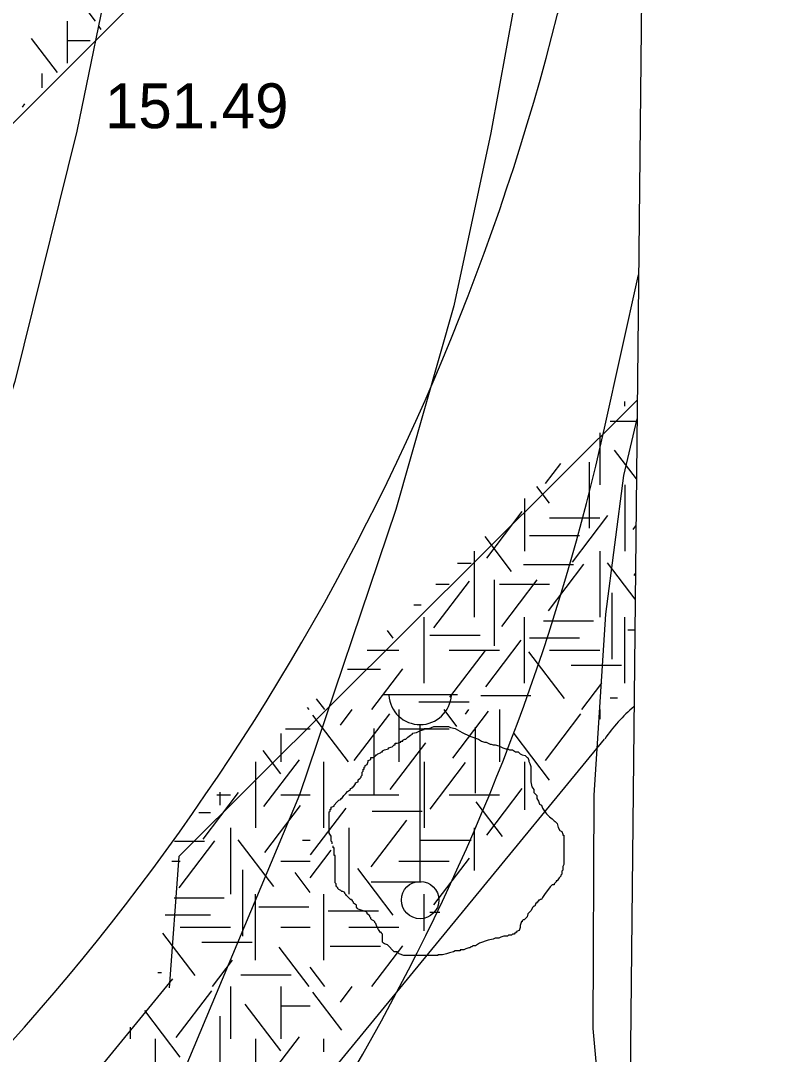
# Model space of a CAD drawing. Extents: x 419101 to 420177, y 4451541 to 4452254.
# Drawn here: x 420153.18 to 420173.1, y 4451892.61 to 4451920.26 of the extents above; entities that cross this region are included whole.
import ezdxf

# ---------------------------------------------------------------- set-up
doc = ezdxf.new("R2010")
doc.units = 0
for name, color, linetype in [('0_ÖNERİ_LEJAND', 7, 'Continuous'), ('3_HALİHAZIR', 7, 'Continuous'), ('Level 3', 7, 'Continuous'), ('Level 41', 7, 'Continuous'), ('Level 62', 7, 'Continuous'), ('TRAMVAY_HATTI', 7, 'Continuous')]:
    doc.layers.add(name, color=color, linetype=linetype)

msp = doc.modelspace()

# ---------------------------------------------------------------- linework, layer by layer
at = {"layer": '0_ÖNERİ_LEJAND'}
msp.add_lwpolyline([(419108.722, 4452245.778), (420173.096, 4452234.536), (420165.768, 4451540.511), (419101.295, 4451551.753)], close=True, dxfattribs=at)
at = {"layer": '3_HALİHAZIR'}
for p, q in [((420162.861, 4451902.234), (420164.861, 4451902.234)), ((420163.861, 4451897.234), (420163.861, 4451901.427))]:
    msp.add_line(p, q, dxfattribs=at)
for points in [[(420166.542, 4451961.13), (420167.086, 4451957.126), (420167.48, 4451953.783), (420167.855, 4451950.112), (420168.002, 4451945.066), (420168.13, 4451939.804), (420168.032, 4451934.411), (420167.696, 4451930.074), (420166.91, 4451923.873), (420166.367, 4451920.624), (420165.753, 4451917.26), (420164.76, 4451912.627), (420163.211, 4451907.18), (420160.633, 4451899.551), (420156.495, 4451889.67)], [(420156.887, 4451954.633), (420157.302, 4451944.016), (420157.304, 4451940.428), (420157.152, 4451935.66), (420156.817, 4451931.004), (420156.365, 4451926.683), (420155.632, 4451921.95), (420154.681, 4451917.302), (420153.018, 4451910.604), (420151.613, 4451906.226), (420150.27, 4451902.538), (420148.236, 4451897.73), (420145.674, 4451892.56)], [(420168.829, 4451889.59), (420168.493, 4451893.297), (420168.515, 4451899.537), (420168.83, 4451904.379), (420169.308, 4451908.093), (420169.665, 4451909.608)]]:
    msp.add_lwpolyline(points, dxfattribs=at)
msp.add_circle((420163.861, 4451896.734), 0.5, dxfattribs=at)
msp.add_arc((420163.861, 4451902.264), 0.837, 183.298, 356.9072, dxfattribs=at)
at = {"layer": 'Level 3'}
for points in [[(420163.764, 4451901.22), (420163.868, 4451901.272), (420163.971, 4451901.298), (420163.971, 4451901.324), (420163.997, 4451901.324), (420164.023, 4451901.324), (420164.101, 4451901.324), (420164.231, 4451901.376), (420164.335, 4451901.376), (420164.412, 4451901.376), (420164.464, 4451901.376), (420164.542, 4451901.376), (420164.594, 4451901.376), (420164.62, 4451901.376), (420164.672, 4451901.35), (420164.802, 4451901.324), (420164.983, 4451901.22), (420165.191, 4451901.116), (420165.424, 4451901.038), (420165.502, 4451900.986), (420165.58, 4451900.96), (420165.632, 4451900.96), (420165.684, 4451900.934), (420165.735, 4451900.908), (420165.761, 4451900.908), (420165.813, 4451900.882), (420165.865, 4451900.882), (420165.969, 4451900.856), (420166.073, 4451900.804), (420166.15, 4451900.778), (420166.202, 4451900.778), (420166.254, 4451900.752), (420166.306, 4451900.752), (420166.332, 4451900.752), (420166.41, 4451900.701), (420166.488, 4451900.701), (420166.54, 4451900.649), (420166.591, 4451900.623), (420166.669, 4451900.597), (420166.721, 4451900.545), (420166.747, 4451900.545), (420166.773, 4451900.467), (420166.773, 4451900.441), (420166.799, 4451900.389), (420166.825, 4451900.311), (420166.825, 4451900.285), (420166.825, 4451900.207), (420166.825, 4451900.155), (420166.825, 4451900.077), (420166.825, 4451900.051), (420166.825, 4451899.973), (420166.825, 4451899.896), (420166.851, 4451899.766), (420166.903, 4451899.688), (420166.903, 4451899.61), (420166.981, 4451899.532), (420166.981, 4451899.454), (420167.032, 4451899.376), (420167.058, 4451899.298), (420167.11, 4451899.272), (420167.136, 4451899.194), (420167.188, 4451899.116), (420167.24, 4451899.039), (420167.318, 4451898.961), (420167.396, 4451898.909), (420167.447, 4451898.857), (420167.473, 4451898.831), (420167.525, 4451898.779), (420167.551, 4451898.675), (420167.603, 4451898.597), (420167.655, 4451898.571), (420167.681, 4451898.493), (420167.681, 4451898.467), (420167.707, 4451898.467), (420167.707, 4451898.441), (420167.707, 4451898.415), (420167.707, 4451898.363), (420167.707, 4451898.26), (420167.707, 4451898.208), (420167.707, 4451898.13), (420167.707, 4451898.052), (420167.707, 4451897.974), (420167.707, 4451897.896), (420167.707, 4451897.818), (420167.707, 4451897.766), (420167.707, 4451897.688), (420167.681, 4451897.636), (420167.681, 4451897.532), (420167.655, 4451897.506), (420167.655, 4451897.429), (420167.629, 4451897.403), (420167.629, 4451897.377), (420167.577, 4451897.325), (420167.525, 4451897.247), (420167.499, 4451897.247), (420167.499, 4451897.221), (420167.473, 4451897.195), (420167.447, 4451897.169), (420167.447, 4451897.143), (420167.422, 4451897.143), (420167.396, 4451897.143)], [(420161.507, 4451898.234), (420161.507, 4451898.26), (420161.507, 4451898.285), (420161.481, 4451898.311), (420161.481, 4451898.337), (420161.481, 4451898.363), (420161.481, 4451898.389), (420161.481, 4451898.415), (420161.481, 4451898.441), (420161.429, 4451898.519), (420161.429, 4451898.597), (420161.429, 4451898.623), (420161.429, 4451898.701), (420161.429, 4451898.779), (420161.429, 4451898.805), (420161.429, 4451898.831), (420161.429, 4451898.857), (420161.429, 4451898.883), (420161.429, 4451898.909), (420161.429, 4451898.935), (420161.429, 4451898.961), (420161.429, 4451898.987), (420161.429, 4451899.013), (420161.429, 4451899.091), (420161.455, 4451899.116), (420161.455, 4451899.142), (420161.455, 4451899.168), (420161.481, 4451899.168), (420161.481, 4451899.194), (420161.481, 4451899.22), (420161.559, 4451899.246), (420161.559, 4451899.272), (420161.637, 4451899.35), (420161.689, 4451899.402), (420161.74, 4451899.428), (420161.74, 4451899.454), (420161.766, 4451899.454), (420161.818, 4451899.532), (420161.87, 4451899.584), (420161.922, 4451899.636), (420162, 4451899.688), (420162, 4451899.714), (420162.052, 4451899.74), (420162.052, 4451899.766), (420162.078, 4451899.766), (420162.13, 4451899.844), (420162.13, 4451899.87), (420162.207, 4451899.896), (420162.207, 4451899.921), (420162.207, 4451899.947), (420162.259, 4451899.999), (420162.285, 4451900.025), (420162.285, 4451900.051), (420162.311, 4451900.077), (420162.311, 4451900.103), (420162.311, 4451900.129), (420162.311, 4451900.155), (420162.337, 4451900.181), (420162.337, 4451900.207), (420162.337, 4451900.233), (420162.363, 4451900.233), (420162.363, 4451900.259), (420162.363, 4451900.285), (420162.389, 4451900.311), (420162.389, 4451900.337), (420162.441, 4451900.363), (420162.467, 4451900.441), (420162.467, 4451900.467), (420162.545, 4451900.493), (420162.545, 4451900.519), (420162.545, 4451900.545), (420162.622, 4451900.545), (420162.674, 4451900.597), (420162.674, 4451900.623), (420162.7, 4451900.623), (420162.726, 4451900.649), (420162.804, 4451900.675), (420162.83, 4451900.701), (420162.856, 4451900.701), (420162.856, 4451900.727), (420162.908, 4451900.752), (420163.012, 4451900.778), (420163.012, 4451900.804), (420163.115, 4451900.83), (420163.167, 4451900.882), (420163.193, 4451900.882), (420163.193, 4451900.908), (420163.193, 4451900.934), (420163.245, 4451900.934), (420163.349, 4451900.96), (420163.349, 4451900.986), (420163.375, 4451900.986), (420163.401, 4451900.986), (420163.401, 4451901.012), (420163.453, 4451901.038), (420163.479, 4451901.038), (420163.53, 4451901.09), (420163.608, 4451901.142), (420163.66, 4451901.168), (420163.66, 4451901.194), (420163.764, 4451901.22)], [(420163.453, 4451895.247), (420163.427, 4451895.247), (420163.297, 4451895.299), (420163.271, 4451895.325), (420163.245, 4451895.325), (420163.245, 4451895.351), (420163.167, 4451895.351), (420163.115, 4451895.403), (420163.038, 4451895.481), (420162.986, 4451895.533), (420162.908, 4451895.559), (420162.882, 4451895.585), (420162.856, 4451895.611), (420162.856, 4451895.637), (420162.856, 4451895.715), (420162.856, 4451895.793), (420162.856, 4451895.818), (420162.83, 4451895.844), (420162.83, 4451895.87), (420162.804, 4451895.87), (420162.752, 4451895.948), (420162.7, 4451896.026), (420162.674, 4451896.104), (420162.648, 4451896.13), (420162.648, 4451896.156), (420162.622, 4451896.182), (420162.571, 4451896.208), (420162.545, 4451896.234), (420162.545, 4451896.26), (420162.519, 4451896.286), (420162.519, 4451896.312), (420162.441, 4451896.364), (420162.441, 4451896.39), (420162.415, 4451896.416), (420162.337, 4451896.442), (420162.285, 4451896.468), (420162.207, 4451896.494), (420162.181, 4451896.52), (420162.156, 4451896.546), (420162.156, 4451896.572), (420162.156, 4451896.598), (420162.078, 4451896.649), (420162.078, 4451896.675), (420162.052, 4451896.701), (420162.052, 4451896.727), (420162.026, 4451896.727), (420162.026, 4451896.753), (420162, 4451896.753), (420161.974, 4451896.779), (420161.948, 4451896.805), (420161.922, 4451896.831), (420161.896, 4451896.857), (420161.87, 4451896.883), (420161.844, 4451896.909), (420161.844, 4451896.935), (420161.792, 4451896.961), (420161.766, 4451896.961), (420161.74, 4451896.987), (420161.689, 4451897.013), (420161.663, 4451897.039), (420161.663, 4451897.065), (420161.637, 4451897.091), (420161.611, 4451897.117), (420161.611, 4451897.143), (420161.611, 4451897.169), (420161.585, 4451897.195), (420161.585, 4451897.221), (420161.585, 4451897.247), (420161.585, 4451897.325), (420161.585, 4451897.377), (420161.585, 4451897.403), (420161.585, 4451897.429), (420161.585, 4451897.454), (420161.585, 4451897.48), (420161.585, 4451897.506), (420161.585, 4451897.532), (420161.585, 4451897.558), (420161.585, 4451897.584), (420161.585, 4451897.61), (420161.585, 4451897.636), (420161.585, 4451897.662), (420161.585, 4451897.688), (420161.585, 4451897.714), (420161.585, 4451897.74), (420161.585, 4451897.766), (420161.585, 4451897.792), (420161.585, 4451897.87), (420161.585, 4451897.896), (420161.585, 4451897.922), (420161.559, 4451897.922), (420161.559, 4451897.948), (420161.559, 4451897.974), (420161.559, 4451898), (420161.559, 4451898.026), (420161.559, 4451898.052), (420161.559, 4451898.078), (420161.559, 4451898.104), (420161.559, 4451898.13), (420161.533, 4451898.13), (420161.533, 4451898.156), (420161.533, 4451898.182)], [(420167.396, 4451897.143), (420167.344, 4451897.091), (420167.188, 4451896.883), (420167.136, 4451896.805), (420167.11, 4451896.753), (420167.084, 4451896.753), (420167.058, 4451896.727), (420167.032, 4451896.727), (420167.032, 4451896.701), (420167.006, 4451896.701), (420167.006, 4451896.675), (420166.981, 4451896.675), (420166.981, 4451896.649), (420166.955, 4451896.649), (420166.929, 4451896.572), (420166.903, 4451896.572), (420166.877, 4451896.546), (420166.825, 4451896.442), (420166.747, 4451896.364), (420166.721, 4451896.286), (420166.643, 4451896.208), (420166.617, 4451896.208), (420166.591, 4451896.182), (420166.591, 4451896.156), (420166.565, 4451896.156), (420166.565, 4451896.13), (420166.54, 4451896.052), (420166.54, 4451896), (420166.514, 4451895.922), (420166.436, 4451895.896), (420166.436, 4451895.87), (420166.41, 4451895.87), (420166.41, 4451895.844), (420166.384, 4451895.844), (420166.384, 4451895.818), (420166.358, 4451895.818), (420166.332, 4451895.818), (420166.306, 4451895.793), (420166.28, 4451895.793), (420166.254, 4451895.793), (420166.228, 4451895.793), (420166.202, 4451895.767), (420166.176, 4451895.767), (420166.15, 4451895.767), (420166.124, 4451895.767), (420166.099, 4451895.767), (420166.021, 4451895.741), (420165.969, 4451895.715), (420165.891, 4451895.715), (420165.865, 4451895.715), (420165.813, 4451895.689), (420165.684, 4451895.663), (420165.45, 4451895.585), (420165.346, 4451895.507), (420165.268, 4451895.507), (420165.243, 4451895.481), (420165.217, 4451895.481), (420165.191, 4451895.455), (420165.165, 4451895.455), (420165.087, 4451895.429), (420165.035, 4451895.403), (420165.009, 4451895.403), (420164.983, 4451895.403), (420164.957, 4451895.403), (420164.931, 4451895.403), (420164.931, 4451895.377), (420164.905, 4451895.377), (420164.879, 4451895.377), (420164.802, 4451895.377), (420164.75, 4451895.351), (420164.646, 4451895.325), (420164.568, 4451895.299), (420164.464, 4451895.273), (420164.412, 4451895.273), (420164.386, 4451895.273), (420164.361, 4451895.273), (420164.335, 4451895.273), (420164.335, 4451895.247), (420164.309, 4451895.247), (420164.283, 4451895.247), (420164.257, 4451895.247), (420164.231, 4451895.247), (420164.205, 4451895.247), (420164.179, 4451895.247), (420164.153, 4451895.247), (420164.127, 4451895.247), (420164.101, 4451895.247), (420164.023, 4451895.247), (420163.971, 4451895.247), (420163.894, 4451895.247), (420163.842, 4451895.247), (420163.816, 4451895.247), (420163.79, 4451895.247), (420163.738, 4451895.247), (420163.66, 4451895.247), (420163.634, 4451895.247), (420163.582, 4451895.247), (420163.556, 4451895.247), (420163.504, 4451895.247), (420163.479, 4451895.247), (420163.453, 4451895.247)]]:
    msp.add_lwpolyline(points, dxfattribs=at)
at = {"layer": 'Level 41'}
for p, q in [((420155.175, 4451920.245), (420154.373, 4451921.301)), ((420154.416, 4451920.245), (420154.416, 4451919.12)), ((420154.416, 4451920.245), (420154.416, 4451919.12)), ((420155.332, 4451920.024), (420155.276, 4451920.097)), ((420154.161, 4451918.868), (420153.468, 4451919.78)), ((420154.416, 4451919.731), (420155.035, 4451919.731)), ((420153.745, 4451918.847), (420153.745, 4451918.457)), ((420153.745, 4451918.847), (420153.745, 4451918.457)), ((420153.221, 4451917.94), (420153.289, 4451918.029)), ((420169.34, 4451909.945), (420169.34, 4451910.067)), ((420168.943, 4451909.548), (420169.665, 4451909.548)), ((420168.668, 4451909.236), (420168.668, 4451907.838)), ((420169.648, 4451908.001), (420169.063, 4451908.771)), ((420167.215, 4451907.873), (420167.628, 4451908.416)), ((420168.386, 4451908.448), (420168.386, 4451906.681)), ((420167.322, 4451907.347), (420166.982, 4451907.794)), ((420169.34, 4451907.838), (420169.34, 4451906.071)), ((420169.34, 4451907.838), (420169.34, 4451906.071)), ((420166.654, 4451907.478), (420166.654, 4451906.071)), ((420165.644, 4451905.875), (420166.595, 4451907.124)), ((420167.325, 4451906.954), (420168.668, 4451906.954)), ((420167.935, 4451905.77), (420168.884, 4451907.02)), ((420169.56, 4451906.645), (420169.635, 4451906.744)), ((420166.31, 4451905.525), (420165.599, 4451906.46)), ((420166.785, 4451906.484), (420168.128, 4451906.484)), ((420165.311, 4451906.071), (420165.311, 4451904.304)), ((420168.668, 4451906.071), (420168.668, 4451904.304)), ((420164.859, 4451905.747), (420165.226, 4451905.747)), ((420167.295, 4451904.473), (420168.245, 4451905.723)), ((420169.614, 4451904.784), (420168.876, 4451905.756)), ((420166.625, 4451905.714), (420167.968, 4451905.714)), ((420169.586, 4451905.419), (420169.622, 4451905.466)), ((420164.232, 4451904.017), (420165.182, 4451905.267)), ((420164.278, 4451905.187), (420164.639, 4451905.187)), ((420165.843, 4451905.299), (420165.843, 4451903.531)), ((420165.982, 4451905.187), (420167.325, 4451905.187)), ((420166.043, 4451904.053), (420166.992, 4451905.302)), ((420168.986, 4451904.949), (420168.986, 4451903.181)), ((420163.697, 4451904.627), (420163.893, 4451904.627)), ((420163.968, 4451902.536), (420163.968, 4451904.304)), ((420166.654, 4451902.536), (420166.654, 4451904.304)), ((420167.159, 4451904.206), (420168.502, 4451904.206)), ((420169.34, 4451902.536), (420169.34, 4451904.304)), ((420163.14, 4451903.736), (420162.985, 4451903.941)), ((420164.122, 4451903.821), (420165.465, 4451903.821)), ((420169.422, 4451903.961), (420169.606, 4451903.961)), ((420165.618, 4451902.439), (420166.567, 4451903.689)), ((420166.785, 4451903.75), (420168.128, 4451903.75)), ((420162.445, 4451903.42), (420163.296, 4451903.42)), ((420164.639, 4451903.42), (420165.982, 4451903.42)), ((420164.658, 4451902.16), (420165.607, 4451903.409)), ((420167.721, 4451902.125), (420166.771, 4451903.374)), ((420167.325, 4451903.42), (420168.668, 4451903.42)), ((420167.904, 4451903.013), (420169.247, 4451903.013)), ((420161.915, 4451902.909), (420162.801, 4451902.909)), ((420162.567, 4451901.827), (420163.396, 4451902.918)), ((420168.187, 4451901.827), (420168.724, 4451902.533)), ((420165.481, 4451902.208), (420166.824, 4451902.208)), ((420168.943, 4451902.139), (420169.141, 4451902.139)), ((420160.891, 4451901.827), (420160.849, 4451901.882)), ((420161.314, 4451901.827), (420161.093, 4451902.117)), ((420163.829, 4451902.033), (420165.172, 4451902.033)), ((420161.941, 4451900.429), (420160.992, 4451901.679)), ((420161.73, 4451901.41), (420162.047, 4451901.827)), ((420162.101, 4451900.464), (420163.05, 4451901.714)), ((420163.296, 4451901.827), (420163.296, 4451900.429)), ((420164.845, 4451901.375), (420164.501, 4451901.827)), ((420164.738, 4451900.533), (420165.688, 4451901.783)), ((420165.071, 4451901.707), (420165.162, 4451901.827)), ((420165.982, 4451901.827), (420165.982, 4451900.429)), ((420167.215, 4451900.464), (420168.164, 4451901.714)), ((420168.668, 4451901.827), (420168.668, 4451901.57)), ((420160.259, 4451901.313), (420160.92, 4451901.313)), ((420162.621, 4451901.325), (420162.621, 4451899.558)), ((420163.296, 4451901.313), (420164.639, 4451901.313)), ((420165.338, 4451901.36), (420165.338, 4451899.593)), ((420160.132, 4451901.19), (420160.132, 4451900.429)), ((420160.132, 4451901.19), (420160.132, 4451900.429)), ((420167.318, 4451899.943), (420166.373, 4451901.187)), ((420163.061, 4451899.692), (420164.01, 4451900.942)), ((420160.133, 4451900.113), (420159.66, 4451900.735)), ((420159.681, 4451899.236), (420160.63, 4451900.486)), ((420159.461, 4451900.429), (420159.461, 4451898.662)), ((420159.461, 4451900.429), (420159.461, 4451898.662)), ((420161.282, 4451898.662), (420161.282, 4451900.429)), ((420163.968, 4451900.429), (420163.968, 4451898.662)), ((420164.127, 4451899.167), (420165.076, 4451900.417)), ((420166.654, 4451900.429), (420166.654, 4451899.144)), ((420165.644, 4451898.466), (420166.595, 4451899.715)), ((420158.056, 4451898.361), (420159.005, 4451899.611)), ((420158.425, 4451899.545), (420158.789, 4451899.545)), ((420158.507, 4451899.624), (420158.507, 4451899.272)), ((420160.132, 4451899.545), (420160.92, 4451899.545)), ((420161.953, 4451899.545), (420163.296, 4451899.545)), ((420164.639, 4451899.545), (420165.982, 4451899.545)), ((420166.067, 4451898.436), (420165.36, 4451899.365)), ((420159.707, 4451898.01), (420160.657, 4451899.259)), ((420160.93, 4451897.941), (420161.879, 4451899.19)), ((420162.577, 4451899.111), (420163.92, 4451899.111)), ((420157.938, 4451899.075), (420158.249, 4451899.075)), ((420162.555, 4451897.624), (420163.504, 4451898.874)), ((420158.789, 4451898.662), (420158.789, 4451896.895)), ((420161.953, 4451898.662), (420161.953, 4451896.895)), ((420165.311, 4451898.662), (420165.311, 4451897.526)), ((420157.286, 4451898.305), (420158.089, 4451898.305)), ((420157.416, 4451897.064), (420158.366, 4451898.314)), ((420159.946, 4451897.098), (420158.997, 4451898.347)), ((420160.716, 4451898.338), (420160.92, 4451898.338)), ((420163.883, 4451898.338), (420165.226, 4451898.338)), ((420160.92, 4451897.332), (420161.479, 4451898.068)), ((420157.22, 4451897.778), (420157.446, 4451897.778)), ((420160.132, 4451897.778), (420160.92, 4451897.778)), ((420163.296, 4451897.778), (420164.639, 4451897.778)), ((420164.232, 4451896.608), (420165.182, 4451897.858)), ((420159.107, 4451897.54), (420159.107, 4451895.772)), ((420160.92, 4451896.938), (420160.514, 4451897.472)), ((420163.14, 4451896.327), (420162.191, 4451897.577)), ((420162.55, 4451897.218), (420163.893, 4451897.218)), ((420159.461, 4451895.127), (420159.461, 4451896.895)), ((420161.282, 4451895.127), (420161.282, 4451896.895)), ((420163.968, 4451895.908), (420163.968, 4451896.895)), ((420157.28, 4451896.797), (420158.623, 4451896.797)), ((420157.04, 4451896.341), (420158.249, 4451896.341)), ((420159.543, 4451896.552), (420160.886, 4451896.552)), ((420161.405, 4451896.446), (420162.748, 4451896.446)), ((420164.122, 4451896.412), (420164.386, 4451896.412)), ((420157.842, 4451894.716), (420156.979, 4451895.85)), ((420157.446, 4451896.011), (420158.789, 4451896.011)), ((420160.132, 4451896.011), (420160.92, 4451896.011)), ((420161.953, 4451896.011), (420163.296, 4451896.011)), ((420158.025, 4451895.604), (420159.368, 4451895.604)), ((420161.459, 4451895.5), (420162.801, 4451895.5)), ((420162.567, 4451894.418), (420163.396, 4451895.509)), ((420160.891, 4451894.418), (420160.089, 4451895.474)), ((420158.308, 4451894.418), (420158.845, 4451895.124)), ((420161.314, 4451894.418), (420160.92, 4451894.936)), ((420156.848, 4451894.799), (420156.945, 4451894.799)), ((420159.064, 4451894.73), (420160.407, 4451894.73)), ((420158.789, 4451894.418), (420158.789, 4451893.02)), ((420160.132, 4451894.418), (420160.132, 4451893.02)), ((420160.132, 4451894.418), (420160.132, 4451893.02)), ((420161.73, 4451894.001), (420162.047, 4451894.418)), ((420157.336, 4451893.055), (420158.285, 4451894.305)), ((420161.764, 4451893.253), (420160.992, 4451894.27)), ((420160.133, 4451892.704), (420159.184, 4451893.953)), ((420160.132, 4451893.904), (420160.92, 4451893.904)), ((420157.443, 4451892.529), (420156.494, 4451893.778)), ((420158.507, 4451893.63), (420158.507, 4451891.863)), ((420156.103, 4451893.336), (420156.103, 4451893.02)), ((420156.775, 4451893.02), (420156.775, 4451891.253)), ((420159.461, 4451893.02), (420159.461, 4451891.253)), ((420159.461, 4451893.02), (420159.461, 4451891.253)), ((420159.681, 4451891.827), (420160.63, 4451893.077)), ((420161.282, 4451892.673), (420161.282, 4451893.02))]:
    msp.add_line(p, q, dxfattribs=at)
at = {"layer": 'Level 62'}
for p, q in [((420133.629, 4451898.142), (420162.031, 4451926.587)), ((420157.408, 4451897.902), (420169.671, 4451910.105)), ((420154.615, 4451883.77), (420168.798, 4451901.038)), ((420157.408, 4451897.902), (420157.145, 4451894.384)), ((420150.952, 4451886.927), (420157.242, 4451894.629))]:
    msp.add_line(p, q, dxfattribs=at)
msp.add_arc((420172.391, 4451898.587), 4.349, 130.1944, 145.6913, dxfattribs=at)
at = {"layer": 'TRAMVAY_HATTI'}
msp.add_line((420168.794, 4451909.354), (420169.706, 4451913.459), dxfattribs=at)
for centre, radius, start in [((420104.509, 4451936.306), 65, 313.23746), ((420110.221, 4451922.362), 60, 316.009)]:
    msp.add_arc(centre, radius, start, 347.47845, dxfattribs=at)

# ---------------------------------------------------------------- texts
at = {"layer": '3_HALİHAZIR'}
msp.add_text('151.49 ', height=1.2, rotation=359.9971, dxfattribs=at).set_placement((420155.431, 4451917.381))

doc.saveas('drawing.dxf')
